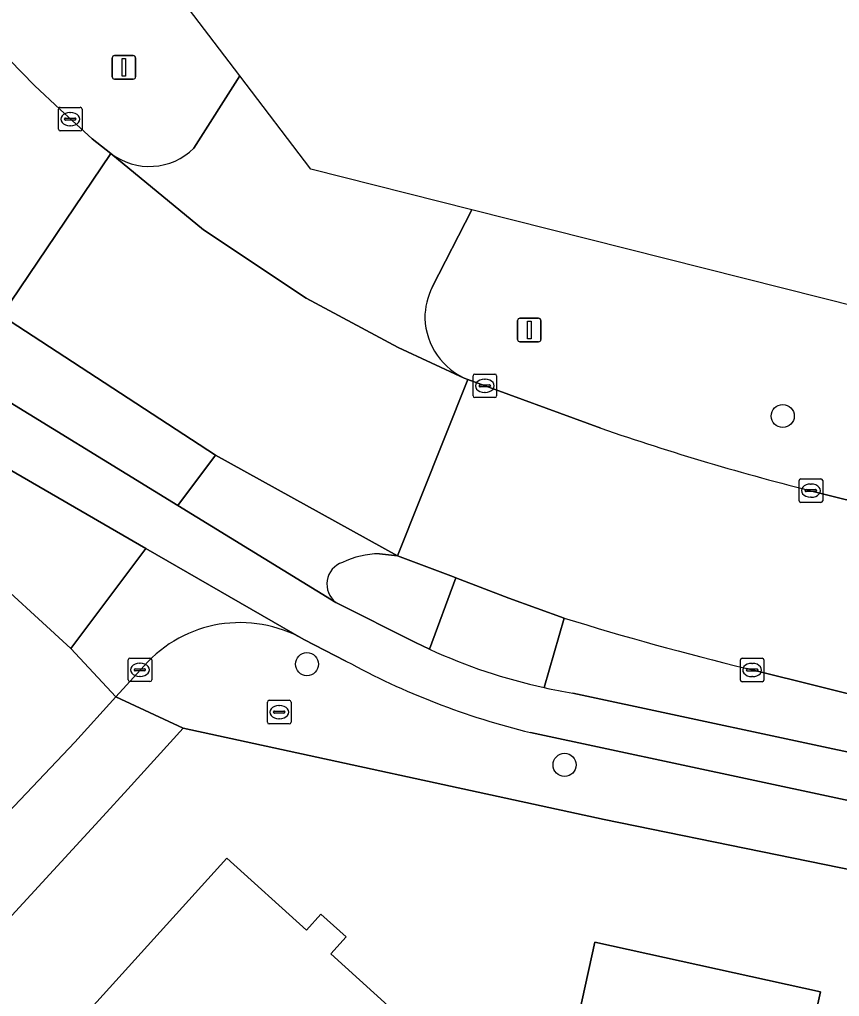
# Model space of a CAD drawing. Extents: x 160023 to 161302, y 384750 to 385707.
# Drawn here: x 160570.51 to 160605.29, y 385329.79 to 385371.24 of the extents above; entities that cross this region are included whole.
import ezdxf

# ---------------------------------------------------------------- set-up
doc = ezdxf.new("R2010")
doc.units = 0
for name, color, linetype in [('IMGEO_Berm_groen', 7, 'Continuous'), ('IMGEO_Berm_open', 7, 'Continuous'), ('IMGEO_Boom', 7, 'Continuous'), ('IMGEO_Brandkraan', 7, 'Continuous'), ('IMGEO_Erf', 7, 'Continuous'), ('IMGEO_Fietspad_gesloten', 7, 'Continuous'), ('IMGEO_Kolk', 7, 'Continuous'), ('IMGEO_Lichtmast', 7, 'Continuous'), ('IMGEO_Pand', 7, 'Continuous'), ('IMGEO_Rijbaan_lokaal_gesloten', 7, 'Continuous'), ('IMGEO_Rijbaan_lokaal_open', 7, 'Continuous'), ('IMGEO_Verkeerseiland_open', 7, 'Continuous'), ('IMGEO_Voetpad_open', 7, 'Continuous')]:
    doc.layers.add(name, color=color, linetype=linetype)

msp = doc.modelspace()

# ---------------------------------------------------------------- linework, layer by layer
at = {"layer": 'IMGEO_Berm_groen'}
for points in [[(160577.907, 385365.784), (160579.853, 385368.846), (160554.93, 385401.548)], [(160570.079, 385369.535), (160571.144, 385368.445), (160572.225, 385367.418), (160573.592, 385366.175), (160574.382, 385365.561)], [(160627.54, 385353.61), (160589.689, 385363.171), (160588.012, 385359.887)], [(160589.52, 385355.963), (160595.162, 385353.895)], [(160604.286, 385351.187), (160650.462, 385339.7), (160653.932, 385345.686)]]:
    msp.add_lwpolyline(points, dxfattribs=at)
for centre, radius, start, end in [((160576.017, 385367.694), 2.687, 232.5337, 314.706), ((160590.673, 385358.566), 2.971, 153.5924, 180.1096), ((160590.608, 385358.66), 2.908, 181.9643, 248.0227), ((160631.531, 385459.707), 111.887, 251.03154, 255.90672)]:
    msp.add_arc(centre, radius, start, end, dxfattribs=at)
at = {"layer": 'IMGEO_Berm_open'}
for points in [[(160593.605, 385345.843), (160592.761, 385342.892)], [(160593.971, 385342.659), (160607.458, 385339.768), (160608.066, 385342.028), (160601.365, 385343.698)]]:
    msp.add_lwpolyline(points, dxfattribs=at)
for centre, radius, start, end in [((160633.07, 385473.508), 133.626, 252.82196, 256.27458), ((160598.116, 385367.445), 25.13, 257.6956, 260.5053)]:
    msp.add_arc(centre, radius, start, end, dxfattribs=at)
at = {"layer": 'IMGEO_Boom'}
for centre in [(160602.881, 385354.415), (160582.7, 385343.885), (160593.626, 385339.613)]:
    msp.add_circle(centre, 0.489, dxfattribs=at)
at = {"layer": 'IMGEO_Brandkraan'}
for p, q in [((160581.099, 385342.351), (160581.951, 385342.351)), ((160581.024, 385341.425), (160581.024, 385342.277)), ((160581.326, 385341.894), (160581.724, 385341.894)), ((160581.512, 385342.131), (160581.537, 385342.131)), ((160582.025, 385342.277), (160582.025, 385341.425)), ((160581.283, 385341.845), (160581.283, 385341.857)), ((160581.721, 385341.808), (160581.323, 385341.808)), ((160581.535, 385341.571), (160581.51, 385341.571)), ((160581.767, 385341.857), (160581.767, 385341.845)), ((160581.951, 385341.351), (160581.099, 385341.351))]:
    msp.add_line(p, q, dxfattribs=at)
for points in [[(160581.099, 385342.351), (160581.951, 385342.351)], [(160581.024, 385341.425), (160581.024, 385342.277)], [(160582.025, 385342.277), (160582.025, 385341.425)], [(160581.951, 385341.351), (160581.099, 385341.351)]]:
    msp.add_lwpolyline(points, dxfattribs=at)
for centre, radius, start, end in [((160581.101, 385342.275), 0.0765, 91.552, 178.448), ((160581.101, 385342.275), 0.0765, 91.552, 178.448), ((160581.949, 385342.275), 0.0765, 1.552, 88.448), ((160581.949, 385342.275), 0.0765, 1.552, 88.448), ((160581.323, 385341.854), 0.0403, 85.8775, 175.7526), ((160581.728, 385341.856), 0.0386, 1.7309, 96.639), ((160581.32, 385341.844), 0.0366, 178.938, 274.7102), ((160581.724, 385341.851), 0.043, 264.8664, 352.4533), ((160581.101, 385341.427), 0.0765, 181.552, 268.448), ((160581.101, 385341.427), 0.0765, 181.552, 268.448), ((160581.949, 385341.427), 0.0765, 271.552, 358.448), ((160581.949, 385341.427), 0.0765, 271.552, 358.448)]:
    msp.add_arc(centre, radius, start, end, dxfattribs=at)
for centre, major_axis, ratio, start_param, end_param in [((160581.511, 385341.851), (-0.387, 0.002), 0.722429, 4.712389, 7.853982), ((160581.536, 385341.851), (-0.39, 0.002), 0.717154, 1.570796, 4.712389)]:
    msp.add_ellipse(centre, major_axis=major_axis, ratio=ratio, start_param=start_param, end_param=end_param, dxfattribs=at)
at = {"layer": 'IMGEO_Erf'}
msp.add_lwpolyline([(160648.878, 385325.926), (160609.984, 385334.289), (160595.313, 385337.293), (160577.45, 385341.176), (160575.101, 385338.587), (160574.043, 385337.42), (160530.106, 385289.633)], dxfattribs=at)
for points in [[(160574.398, 385322.774), (160570.69, 385326.128), (160579.301, 385335.649), (160582.675, 385332.598), (160583.295, 385333.284), (160584.369, 385332.313), (160583.716, 385331.591), (160586.145, 385329.394), (160588.423, 385327.334), (160579.844, 385317.849), (160577.566, 385319.909)], [(160592.726, 385322.142), (160593.209, 385324.339), (160593.838, 385327.199), (160594.912, 385332.082), (160604.485, 385329.976), (160604.207, 385328.71), (160604.877, 385328.562), (160604.605, 385327.329), (160604.023, 385327.457), (160602.948, 385322.574), (160602.869, 385322.213), (160602.385, 385320.016), (160597.291, 385321.137)]]:
    msp.add_lwpolyline(points, close=True, dxfattribs=at)
at = {"layer": 'IMGEO_Fietspad_gesloten'}
for points in [[(160587.9, 385344.519), (160587.309, 385344.801), (160583.924, 385346.505), (160577.22, 385350.613), (160568.738, 385355.823), (160568.497, 385355.971), (160565.453, 385358.678), (160560.165, 385364.088), (160557.043, 385367.718), (160554.061, 385371.46)], [(160565.321, 385355.548), (160567.573, 385353.588), (160575.867, 385348.794), (160582.568, 385344.935), (160584.353, 385344.018)], [(160649.752, 385330.701), (160637.41, 385333.347), (160632.86, 385334.322), (160631.891, 385334.53), (160628.49, 385335.26), (160614.596, 385338.238), (160607.458, 385339.768), (160593.971, 385342.659)], [(160592.186, 385340.982), (160649.272, 385328.76), (160651.523, 385328.278)]]:
    msp.add_lwpolyline(points, dxfattribs=at)
for centre, radius, start, end in [((160597.887, 385366.283), 23.946, 245.3501, 257.6386), ((160599.827, 385372.32), 32.256, 241.3318, 256.2964), ((160598.116, 385367.445), 25.13, 257.6956, 260.5053)]:
    msp.add_arc(centre, radius, start, end, dxfattribs=at)
at = {"layer": 'IMGEO_Kolk'}
for p, q in [((160572.159, 385366.588), (160572.159, 385367.44)), ((160572.234, 385367.514), (160573.086, 385367.514)), ((160572.647, 385367.294), (160572.672, 385367.294)), ((160573.16, 385367.44), (160573.16, 385366.588)), ((160572.418, 385367.008), (160572.418, 385367.02)), ((160572.856, 385366.971), (160572.458, 385366.971)), ((160572.461, 385367.057), (160572.859, 385367.057)), ((160572.902, 385367.02), (160572.902, 385367.008)), ((160573.086, 385366.514), (160572.234, 385366.514)), ((160572.67, 385366.734), (160572.645, 385366.734)), ((160589.744, 385355.269), (160589.744, 385356.121)), ((160589.819, 385356.195), (160590.671, 385356.195)), ((160590.232, 385355.975), (160590.257, 385355.975)), ((160590.745, 385356.121), (160590.745, 385355.269)), ((160590.003, 385355.689), (160590.003, 385355.701)), ((160590.441, 385355.652), (160590.043, 385355.652)), ((160590.046, 385355.738), (160590.444, 385355.738)), ((160590.487, 385355.701), (160590.487, 385355.689)), ((160590.671, 385355.195), (160589.819, 385355.195)), ((160590.255, 385355.415), (160590.23, 385355.415)), ((160603.575, 385350.823), (160603.575, 385351.675)), ((160603.65, 385351.749), (160604.502, 385351.749)), ((160604.063, 385351.529), (160604.088, 385351.529)), ((160604.576, 385351.675), (160604.576, 385350.823)), ((160603.834, 385351.243), (160603.834, 385351.255)), ((160604.272, 385351.206), (160603.874, 385351.206)), ((160603.877, 385351.292), (160604.275, 385351.292)), ((160604.318, 385351.255), (160604.318, 385351.243)), ((160604.502, 385350.749), (160603.65, 385350.749)), ((160604.086, 385350.969), (160604.061, 385350.969)), ((160575.114, 385343.219), (160575.114, 385344.071)), ((160575.189, 385344.145), (160576.041, 385344.145)), ((160576.115, 385344.071), (160576.115, 385343.219)), ((160601.083, 385343.212), (160601.083, 385344.064)), ((160601.158, 385344.138), (160602.01, 385344.138)), ((160602.084, 385344.064), (160602.084, 385343.212)), ((160575.373, 385343.639), (160575.373, 385343.651)), ((160575.811, 385343.602), (160575.413, 385343.602)), ((160575.416, 385343.688), (160575.814, 385343.688)), ((160575.602, 385343.925), (160575.627, 385343.925)), ((160575.857, 385343.651), (160575.857, 385343.639)), ((160601.342, 385343.632), (160601.342, 385343.644)), ((160601.78, 385343.595), (160601.382, 385343.595)), ((160601.385, 385343.681), (160601.783, 385343.681)), ((160601.571, 385343.918), (160601.596, 385343.918)), ((160601.826, 385343.644), (160601.826, 385343.632)), ((160576.041, 385343.145), (160575.189, 385343.145)), ((160575.625, 385343.365), (160575.6, 385343.365)), ((160602.01, 385343.138), (160601.158, 385343.138)), ((160601.594, 385343.358), (160601.569, 385343.358))]:
    msp.add_line(p, q, dxfattribs=at)
for points in [[(160572.159, 385366.588), (160572.159, 385367.44)], [(160572.234, 385367.514), (160573.086, 385367.514)], [(160573.16, 385367.44), (160573.16, 385366.588)], [(160573.086, 385366.514), (160572.234, 385366.514)], [(160589.744, 385355.269), (160589.744, 385356.121)], [(160589.819, 385356.195), (160590.671, 385356.195)], [(160590.745, 385356.121), (160590.745, 385355.269)], [(160590.671, 385355.195), (160589.819, 385355.195)], [(160603.575, 385350.823), (160603.575, 385351.675)], [(160603.65, 385351.749), (160604.502, 385351.749)], [(160604.576, 385351.675), (160604.576, 385350.823)], [(160604.502, 385350.749), (160603.65, 385350.749)], [(160575.114, 385343.219), (160575.114, 385344.071)], [(160575.189, 385344.145), (160576.041, 385344.145)], [(160576.115, 385344.071), (160576.115, 385343.219)], [(160601.083, 385343.212), (160601.083, 385344.064)], [(160601.158, 385344.138), (160602.01, 385344.138)], [(160602.084, 385344.064), (160602.084, 385343.212)], [(160576.041, 385343.145), (160575.189, 385343.145)], [(160602.01, 385343.138), (160601.158, 385343.138)]]:
    msp.add_lwpolyline(points, dxfattribs=at)
for centre, radius, start, end in [((160572.236, 385367.438), 0.0765, 91.552, 178.448), ((160572.236, 385367.438), 0.0765, 91.552, 178.448), ((160573.084, 385367.438), 0.0765, 1.552, 88.448), ((160573.084, 385367.438), 0.0765, 1.552, 88.448), ((160572.458, 385367.017), 0.0403, 85.8775, 175.7526), ((160572.455, 385367.007), 0.0366, 178.938, 274.7102), ((160572.859, 385367.014), 0.043, 264.8664, 352.4533), ((160572.863, 385367.019), 0.0386, 1.7309, 96.639), ((160572.236, 385366.59), 0.0765, 181.552, 268.448), ((160572.236, 385366.59), 0.0765, 181.552, 268.448), ((160573.084, 385366.59), 0.0765, 271.552, 358.448), ((160573.084, 385366.59), 0.0765, 271.552, 358.448), ((160589.821, 385356.119), 0.0765, 91.552, 178.448), ((160589.821, 385356.119), 0.0765, 91.552, 178.448), ((160590.669, 385356.119), 0.0765, 1.552, 88.448), ((160590.669, 385356.119), 0.0765, 1.552, 88.448), ((160590.043, 385355.698), 0.0403, 85.8775, 175.7526), ((160590.04, 385355.688), 0.0366, 178.938, 274.7102), ((160590.444, 385355.695), 0.043, 264.8664, 352.4533), ((160590.448, 385355.7), 0.0386, 1.7309, 96.639), ((160589.821, 385355.271), 0.0765, 181.552, 268.448), ((160589.821, 385355.271), 0.0765, 181.552, 268.448), ((160590.669, 385355.271), 0.0765, 271.552, 358.448), ((160590.669, 385355.271), 0.0765, 271.552, 358.448), ((160603.652, 385351.673), 0.0765, 91.552, 178.448), ((160603.652, 385351.673), 0.0765, 91.552, 178.448), ((160604.5, 385351.673), 0.0765, 1.552, 88.448), ((160604.5, 385351.673), 0.0765, 1.552, 88.448), ((160603.874, 385351.252), 0.0403, 85.8775, 175.7526), ((160603.871, 385351.242), 0.0366, 178.938, 274.7102), ((160604.275, 385351.249), 0.043, 264.8664, 352.4533), ((160604.279, 385351.254), 0.0386, 1.7309, 96.639), ((160603.652, 385350.825), 0.0765, 181.552, 268.448), ((160603.652, 385350.825), 0.0765, 181.552, 268.448), ((160604.5, 385350.825), 0.0765, 271.552, 358.448), ((160604.5, 385350.825), 0.0765, 271.552, 358.448), ((160575.191, 385344.069), 0.0765, 91.552, 178.448), ((160575.191, 385344.069), 0.0765, 91.552, 178.448), ((160576.039, 385344.069), 0.0765, 1.552, 88.448), ((160576.039, 385344.069), 0.0765, 1.552, 88.448), ((160601.16, 385344.062), 0.0765, 91.552, 178.448), ((160601.16, 385344.062), 0.0765, 91.552, 178.448), ((160602.008, 385344.062), 0.0765, 1.552, 88.448), ((160602.008, 385344.062), 0.0765, 1.552, 88.448), ((160575.413, 385343.648), 0.0403, 85.8775, 175.7526), ((160575.41, 385343.638), 0.0366, 178.938, 274.7102), ((160575.814, 385343.645), 0.043, 264.8664, 352.4533), ((160575.818, 385343.65), 0.0386, 1.7309, 96.639), ((160601.382, 385343.641), 0.0403, 85.8775, 175.7526), ((160601.379, 385343.631), 0.0366, 178.938, 274.7102), ((160601.783, 385343.638), 0.043, 264.8664, 352.4533), ((160601.787, 385343.643), 0.0386, 1.7309, 96.639), ((160575.191, 385343.221), 0.0765, 181.552, 268.448), ((160575.191, 385343.221), 0.0765, 181.552, 268.448), ((160576.039, 385343.221), 0.0765, 271.552, 358.448), ((160576.039, 385343.221), 0.0765, 271.552, 358.448), ((160601.16, 385343.214), 0.0765, 181.552, 268.448), ((160601.16, 385343.214), 0.0765, 181.552, 268.448), ((160602.008, 385343.214), 0.0765, 271.552, 358.448), ((160602.008, 385343.214), 0.0765, 271.552, 358.448)]:
    msp.add_arc(centre, radius, start, end, dxfattribs=at)
for centre, major_axis, ratio, start_param, end_param in [((160572.646, 385367.014), (-0.387, 0.002), 0.722429, 4.712389, 7.853982), ((160572.671, 385367.014), (-0.39, 0.002), 0.717154, 1.570796, 4.712389), ((160590.231, 385355.695), (-0.387, 0.002), 0.722429, 4.712389, 7.853982), ((160590.256, 385355.695), (-0.39, 0.002), 0.717154, 1.570796, 4.712389), ((160604.062, 385351.249), (-0.387, 0.002), 0.722429, 4.712389, 7.853982), ((160604.087, 385351.249), (-0.39, 0.002), 0.717154, 1.570796, 4.712389), ((160575.601, 385343.645), (-0.387, 0.002), 0.722429, 4.712389, 7.853982), ((160575.626, 385343.645), (-0.39, 0.002), 0.717154, 1.570796, 4.712389), ((160601.57, 385343.638), (-0.387, 0.002), 0.722429, 4.712389, 7.853982), ((160601.595, 385343.638), (-0.39, 0.002), 0.717154, 1.570796, 4.712389)]:
    msp.add_ellipse(centre, major_axis=major_axis, ratio=ratio, start_param=start_param, end_param=end_param, dxfattribs=at)
at = {"layer": 'IMGEO_Lichtmast'}
for p, q in [((160574.538, 385369.709), (160575.328, 385369.709)), ((160575.328, 385369.709), (160574.538, 385369.709)), ((160574.438, 385368.809), (160574.438, 385369.609)), ((160574.438, 385369.609), (160574.438, 385368.809)), ((160575.428, 385369.609), (160575.428, 385368.809)), ((160575.428, 385368.809), (160575.428, 385369.609)), ((160575.328, 385368.709), (160574.538, 385368.709)), ((160574.538, 385368.709), (160575.328, 385368.709)), ((160591.635, 385357.665), (160591.635, 385358.465)), ((160591.635, 385358.465), (160591.635, 385357.665)), ((160591.735, 385358.565), (160592.525, 385358.565)), ((160592.525, 385358.565), (160591.735, 385358.565)), ((160592.625, 385358.465), (160592.625, 385357.665)), ((160592.625, 385357.665), (160592.625, 385358.465)), ((160592.525, 385357.565), (160591.735, 385357.565)), ((160591.735, 385357.565), (160592.525, 385357.565))]:
    msp.add_line(p, q, dxfattribs=at)
for points in [[(160574.858, 385369.584), (160575.008, 385369.584), (160575.008, 385368.834), (160574.858, 385368.834), (160574.858, 385369.584)], [(160592.055, 385358.44), (160592.205, 385358.44), (160592.205, 385357.69), (160592.055, 385357.69), (160592.055, 385358.44)]]:
    msp.add_lwpolyline(points, dxfattribs=at)
for centre, start, end in [((160574.538, 385369.609), 90, 180), ((160574.538, 385369.609), 90, 180), ((160575.328, 385369.609), 0, 90), ((160575.328, 385369.609), 360, 90), ((160574.538, 385368.809), 180, 270), ((160574.538, 385368.809), 180, 270), ((160575.328, 385368.809), 270, 0), ((160575.328, 385368.809), 270, 0), ((160591.735, 385358.465), 90, 180), ((160591.735, 385358.465), 90, 180), ((160592.525, 385358.465), 0, 90), ((160592.525, 385358.465), 360, 90), ((160591.735, 385357.665), 180, 270), ((160591.735, 385357.665), 180, 270), ((160592.525, 385357.665), 270, 0), ((160592.525, 385357.665), 270, 0)]:
    msp.add_arc(centre, 0.1, start, end, dxfattribs=at)
at = {"layer": 'IMGEO_Pand'}
for points in [[(160577.566, 385319.909), (160579.844, 385317.849), (160588.423, 385327.334), (160586.145, 385329.394), (160583.716, 385331.591), (160584.369, 385332.313), (160583.295, 385333.284), (160582.675, 385332.598), (160579.301, 385335.649), (160570.69, 385326.128), (160574.398, 385322.774)], [(160604.023, 385327.457), (160604.605, 385327.329), (160604.877, 385328.562), (160604.207, 385328.71), (160604.485, 385329.976), (160594.912, 385332.082), (160593.838, 385327.199), (160593.209, 385324.339), (160592.726, 385322.142), (160597.291, 385321.137), (160602.385, 385320.016), (160602.869, 385322.213), (160602.948, 385322.574)]]:
    msp.add_lwpolyline(points, close=True, dxfattribs=at)
at = {"layer": 'IMGEO_Rijbaan_lokaal_gesloten'}
for points in [[(160562.131, 385366.358), (160564.202, 385364.183), (160566.333, 385362.031), (160569.188, 385359.238), (160569.748, 385358.676), (160572.06, 385362.112), (160574.382, 385365.561), (160573.592, 385366.175), (160572.225, 385367.418), (160571.144, 385368.445), (160570.079, 385369.535)], [(160579.853, 385368.846), (160577.907, 385365.784)], [(160588.012, 385359.887), (160589.689, 385363.171), (160582.864, 385364.895), (160579.853, 385368.846)], [(160574.382, 385365.561), (160578.304, 385362.312), (160582.66, 385359.423), (160586.575, 385357.322), (160589.368, 385356.017), (160589.52, 385355.963)], [(160568.738, 385355.823), (160577.22, 385350.613), (160578.824, 385352.749), (160569.748, 385358.676)], [(160595.162, 385353.895), (160589.52, 385355.963), (160586.539, 385348.485), (160588.911, 385347.587), (160589.008, 385347.55), (160591.268, 385346.683), (160593.605, 385345.843)], [(160568.729, 385348.176), (160572.68, 385344.554), (160575.867, 385348.794), (160567.573, 385353.588)], [(160601.365, 385343.698), (160608.066, 385342.028), (160615.103, 385340.261), (160628.825, 385336.823), (160632.204, 385335.988), (160633.166, 385335.746), (160637.725, 385334.618), (160646.472, 385332.372), (160648.467, 385336.036), (160650.462, 385339.7), (160604.286, 385351.187)]]:
    msp.add_lwpolyline(points, dxfattribs=at)
msp.add_lwpolyline([(160574.382, 385365.561), (160572.06, 385362.112), (160569.748, 385358.676), (160578.824, 385352.749), (160586.539, 385348.485), (160589.52, 385355.963), (160589.368, 385356.017), (160586.575, 385357.322), (160582.66, 385359.423), (160578.304, 385362.312)], close=True, dxfattribs=at)
for centre, radius, start, end in [((160576.017, 385367.694), 2.687, 232.5337, 314.706), ((160590.673, 385358.566), 2.971, 153.5924, 180.1096), ((160590.608, 385358.66), 2.908, 181.9643, 248.0227), ((160631.531, 385459.707), 111.887, 251.03154, 255.90672), ((160633.07, 385473.508), 133.626, 252.82196, 256.27458)]:
    msp.add_arc(centre, radius, start, end, dxfattribs=at)
at = {"layer": 'IMGEO_Rijbaan_lokaal_open'}
for points in [[(160585.774, 385348.572), (160586.539, 385348.485), (160578.824, 385352.749), (160577.22, 385350.613), (160583.924, 385346.505)], [(160575.867, 385348.794), (160572.68, 385344.554), (160574.598, 385342.503), (160575.792, 385343.815)], [(160582.568, 385344.935), (160575.867, 385348.794)]]:
    msp.add_lwpolyline(points, dxfattribs=at)
msp.add_lwpolyline([(160572.85, 385340.582), (160574.598, 385342.503), (160572.68, 385344.554), (160568.729, 385348.176), (160567.138, 385345.644), (160566.421, 385344.503), (160553.293, 385329.725), (160550.637, 385326.822), (160555.75, 385322.137), (160559.095, 385325.825), (160564.349, 385331.617)], close=True, dxfattribs=at)
for centre, radius, start, end in [((160585.842, 385344.726), 3.846, 91.0119, 115.2538), ((160584.523, 385347.28), 0.979, 109.1739, 232.3171), ((160579.871, 385340.197), 5.452, 60.3457, 138.4253)]:
    msp.add_arc(centre, radius, start, end, dxfattribs=at)
at = {"layer": 'IMGEO_Verkeerseiland_open'}
for points in [[(160589.008, 385347.55), (160588.911, 385347.587), (160586.539, 385348.485), (160585.774, 385348.572)], [(160583.924, 385346.505), (160587.309, 385344.801), (160587.9, 385344.519), (160589.008, 385347.55)]]:
    msp.add_lwpolyline(points, dxfattribs=at)
for centre, radius, start, end in [((160585.842, 385344.726), 3.846, 91.0119, 115.2538), ((160584.523, 385347.28), 0.979, 109.1739, 232.3171)]:
    msp.add_arc(centre, radius, start, end, dxfattribs=at)
at = {"layer": 'IMGEO_Voetpad_open'}
for points in [[(160592.761, 385342.892), (160593.605, 385345.843), (160591.268, 385346.683), (160589.008, 385347.55), (160587.9, 385344.519)], [(160584.353, 385344.018), (160582.568, 385344.935)], [(160575.792, 385343.815), (160574.598, 385342.503), (160577.45, 385341.176), (160595.313, 385337.293), (160609.984, 385334.289), (160648.878, 385325.926), (160653.866, 385324.991)], [(160549.531, 385257.908), (160548.644, 385257.254), (160530.106, 385289.633), (160574.043, 385337.42), (160575.101, 385338.587), (160577.45, 385341.176), (160574.598, 385342.503), (160572.85, 385340.582), (160564.349, 385331.617), (160564.718, 385331.281), (160559.464, 385325.489), (160559.095, 385325.825), (160555.75, 385322.137), (160554.106, 385320.325), (160553.94, 385320.146), (160546.933, 385312.577), (160547.299, 385312.237), (160544.665, 385309.392), (160544.299, 385309.732), (160529.43, 385293.697)], [(160651.523, 385328.278), (160649.272, 385328.76), (160592.186, 385340.982)]]:
    msp.add_lwpolyline(points, dxfattribs=at)
for centre, radius, start, end in [((160579.871, 385340.197), 5.452, 60.3457, 138.4253), ((160597.887, 385366.283), 23.946, 245.3501, 257.6386), ((160599.827, 385372.32), 32.256, 241.3318, 256.2964)]:
    msp.add_arc(centre, radius, start, end, dxfattribs=at)

doc.saveas('drawing.dxf')
